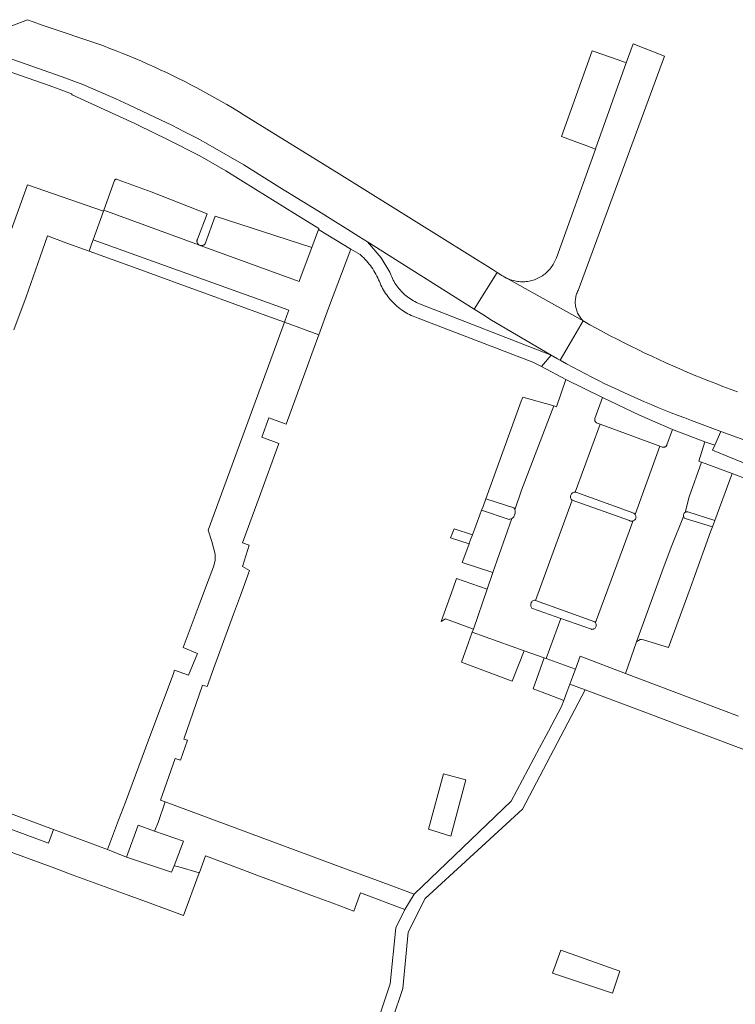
# Model space of a CAD drawing. Extents: x 146402 to 164798, y 455483 to 464134.
# Tile 469 of 575: x 158885 to 158985, y 461114 to 461251. Entities that reach past the tile are written whole.
import ezdxf

# ---------------------------------------------------------------- set-up
doc = ezdxf.new("R2010")
doc.units = 0
doc.header["$LTSCALE"] = 0.2
for name, color, linetype, lineweight in [('B-XX-VH-VERHARDING_BETONSTRAATSTEEN-GV', 252, 'CONTINUOUS', 18), ('B-XX-VH-VERHARDING_STRAATBAKSTEEN-GV', 252, 'CONTINUOUS', 18), ('B-XX-VH-VERHARDING_TEGEL-GV', 252, 'CONTINUOUS', 18), ('B-XX-VH-VERHARDING_TEGEL_RUBBER-GV', 252, 'CONTINUOUS', 18)]:
    doc.layers.add(name, color=color, linetype=linetype, lineweight=lineweight)

msp = doc.modelspace()

# ---------------------------------------------------------------- linework, layer by layer
at = {"layer": 'B-XX-VH-VERHARDING_BETONSTRAATSTEEN-GV'}
for points in [[(158870.94, 461249.999), (158891.32, 461242.809), (158894.175, 461241.739), (158896.944, 461240.564), (158898.775, 461239.771), (158900.576, 461238.953), (158902.416, 461238.083), (158904.273, 461237.167), (158906.499, 461236.106), (158908.285, 461235.221), (158910.041, 461234.313), (158911.851, 461233.307), (158916.484, 461230.619), (158921.505, 461227.51), (158926.834, 461224.186), (158928.842, 461222.953), (158930.9, 461221.666), (158932.423, 461220.683), (158933.623, 461219.976), (158948.414, 461210.626), (158951.592, 461215.726), (158951.018, 461216.098), (158929.688, 461229.359), (158916.552, 461237.526), (158915.746, 461238.02), (158914.936, 461238.507), (158914.122, 461238.987), (158913.303, 461239.461), (158912.481, 461239.927), (158911.655, 461240.387), (158910.825, 461240.839), (158909.991, 461241.285), (158909.154, 461241.723), (158908.312, 461242.154), (158907.468, 461242.578), (158906.619, 461242.995), (158905.767, 461243.405), (158904.912, 461243.807), (158904.053, 461244.203), (158903.191, 461244.591), (158902.326, 461244.971), (158901.457, 461245.345), (158900.586, 461245.711), (158899.711, 461246.069), (158898.833, 461246.42), (158897.953, 461246.764), (158897.069, 461247.1), (158896.961, 461247.141), (158888.548, 461249.999), (158887.335, 461250.441), (158886.518, 461250.739), (158883.969, 461249.772)], [(158884.657, 461207.752), (158886.327, 461212.324), (158888.26, 461217.862), (158889.281, 461220.782), (158891.981, 461219.796), (158895.058, 461218.674), (158895.395, 461219.616), (158895.615, 461220.231), (158897.033, 461224.191), (158886.531, 461227.864), (158881.551, 461214.154)], [(158984.861, 461199.181), (158983.857, 461199.55), (158982.856, 461199.927), (158981.858, 461200.311), (158980.863, 461200.702), (158979.87, 461201.101), (158978.881, 461201.508), (158977.895, 461201.921), (158976.912, 461202.342), (158975.932, 461202.771), (158974.955, 461203.207), (158973.982, 461203.65), (158973.012, 461204.1), (158972.045, 461204.557), (158971.082, 461205.022), (158970.122, 461205.494), (158969.166, 461205.973), (158968.214, 461206.459), (158967.265, 461206.953), (158966.32, 461207.453), (158965.378, 461207.961), (158964.441, 461208.475), (158963.507, 461208.997), (158961.874, 461206.234), (158960.294, 461203.561), (158961.172, 461203.075), (158962.054, 461202.596), (158962.94, 461202.124), (158963.83, 461201.659), (158964.723, 461201.201), (158965.62, 461200.75), (158966.52, 461200.306), (158967.424, 461199.87), (158968.331, 461199.441), (158969.242, 461199.019), (158970.156, 461198.604), (158971.073, 461198.197), (158971.994, 461197.797), (158972.918, 461197.404), (158973.845, 461197.019), (158974.774, 461196.641), (158975.707, 461196.27), (158976.643, 461195.907), (158977.582, 461195.552), (158978.523, 461195.203), (158979.246, 461194.942), (158982.583, 461193.684), (158983.707, 461193.26), (158991.781, 461190.358)], [(158985.027, 461154.243), (158969.366, 461160.167), (158963.083, 461162.544), (158962.433, 461160.772), (158962.076, 461159.797), (158961.661, 461158.694), (158963.8, 461157.887), (158968.361, 461156.167), (158970.924, 461155.2), (158978.493, 461152.346), (158981.115, 461151.357), (158988.585, 461148.541)], [(158882.714, 461135.935), (158890.293, 461133.159), (158892.717, 461132.27), (158900.328, 461129.484), (158903.007, 461128.503), (158908.146, 461126.625), (158910.315, 461132.522), (158907.49, 461133.342), (158906.831, 461133.52), (158906.476, 461132.602), (158900.251, 461134.714), (158897.622, 461135.763), (158890.145, 461138.52), (158889.447, 461136.635), (158881.292, 461139.654)]]:
    msp.add_lwpolyline(points, dxfattribs=at)
for points in [[(158898.898, 461228.632), (158898.851, 461228.638), (158898.803, 461228.636), (158898.756, 461228.626), (158898.712, 461228.609), (158898.671, 461228.584), (158898.635, 461228.553), (158898.604, 461228.516), (158898.58, 461228.475), (158897.085, 461224.338), (158910.361, 461219.483), (158910.329, 461219.499), (158910.269, 461219.536), (158910.214, 461219.579), (158910.164, 461219.628), (158910.12, 461219.682), (158910.082, 461219.742), (158910.051, 461219.805), (158910.028, 461219.871), (158910.012, 461219.939), (158910.004, 461220.009), (158910.004, 461220.079), (158910.012, 461220.149), (158910.028, 461220.217), (158910.052, 461220.283), (158910.083, 461220.346), (158911.42, 461223.854), (158903.658, 461226.9), (158899.083, 461228.567), (158898.912, 461228.629)], [(158925.921, 461219.188), (158912.523, 461223.509), (158911.186, 461219.801), (158911.168, 461219.764), (158911.133, 461219.703), (158911.091, 461219.647), (158911.043, 461219.596), (158910.989, 461219.551), (158910.93, 461219.512), (158910.868, 461219.48), (158910.802, 461219.455), (158910.734, 461219.438), (158910.664, 461219.429), (158910.594, 461219.428), (158910.524, 461219.434), (158910.455, 461219.449), (158921.249, 461215.529), (158924.165, 461214.441), (158924.317, 461214.857)], [(158952.226, 461215.315), (158951.592, 461215.726), (158948.414, 461210.626), (158949.965, 461209.645), (158950.305, 461209.435), (158950.813, 461209.122), (158959.072, 461204.278), (158959.964, 461203.754), (158960.294, 461203.561), (158961.874, 461206.234), (158963.507, 461208.997), (158963.158, 461209.191), (158953.492, 461214.581), (158953.142, 461214.776), (158952.889, 461214.917), (158952.647, 461215.052), (158952.621, 461215.067), (158952.595, 461215.082), (158952.587, 461215.086), (158952.578, 461215.091), (158952.4, 461215.199)], [(158926.875, 461207.081), (158922.108, 461208.819), (158921.046, 461205.918), (158911.562, 461180.021), (158912.079, 461178.46), (158912.533, 461176.687), (158912.534, 461175.818), (158912.276, 461174.935), (158911.453, 461172.743), (158910.437, 461170.028), (158908.081, 461163.73), (158910.074, 461162.927), (158908.844, 461159.901), (158906.907, 461160.59), (158906.687, 461160.002), (158903.886, 461152.515), (158902.877, 461149.817), (158900.081, 461142.34), (158899.145, 461139.835), (158897.622, 461135.763), (158900.251, 461134.714), (158901.879, 461139.114), (158904.121, 461138.319), (158904.61, 461139.482), (158905.602, 461142.39), (158904.973, 461142.62), (158906.999, 461148.393), (158907.707, 461148.155), (158908.71, 461150.906), (158908.195, 461151.036), (158910.792, 461158.513), (158911.416, 461158.327), (158912.316, 461160.797), (158915.07, 461168.353), (158916.023, 461170.971), (158917.278, 461174.419), (158916.29, 461174.954), (158917.225, 461177.91), (158916.315, 461178.262), (158917.644, 461181.881), (158918.613, 461184.526), (158921.358, 461192.015), (158918.998, 461192.878), (158919.978, 461195.555), (158922.338, 461194.692), (158925.114, 461202.27), (158926.088, 461204.933)], [(158962.506, 461185.267), (158962.43, 461185.277), (158962.391, 461185.277), (158962.33, 461185.277), (158962.23, 461185.261), (158962.135, 461185.23), (158962.046, 461185.183), (158961.965, 461185.124), (158961.895, 461185.052), (158961.837, 461184.97), (158961.793, 461184.88), (158961.763, 461184.783), (158961.75, 461184.684), (158961.752, 461184.583), (158961.77, 461184.485), (158961.804, 461184.39), (158961.852, 461184.302), (158961.913, 461184.222), (158961.981, 461184.159), (158961.986, 461184.154), (158969.916, 461181.348), (158969.97, 461181.316), (158970.059, 461181.279), (158970.153, 461181.257), (158970.25, 461181.251), (158970.346, 461181.261), (158970.395, 461181.275), (158970.439, 461181.287), (158970.527, 461181.328), (158970.607, 461181.382), (158970.677, 461181.449), (158970.734, 461181.527), (158970.778, 461181.613), (158970.808, 461181.705), (158970.822, 461181.8), (158970.82, 461181.897), (158970.802, 461181.992), (158970.769, 461182.083), (158970.721, 461182.167), (158970.717, 461182.172), (158970.66, 461182.242), (158970.587, 461182.306), (158970.505, 461182.357)], [(158953.906, 461183.083), (158950.041, 461184.342), (158949.668, 461183.305), (158949.438, 461182.768), (158953.247, 461181.483), (158953.364, 461181.513), (158953.484, 461181.559), (158953.599, 461181.621), (158953.702, 461181.694), (158953.797, 461181.781), (158953.881, 461181.879), (158953.951, 461181.986), (158954.008, 461182.101), (158954.05, 461182.223), (158954.076, 461182.349), (158954.087, 461182.477), (158954.081, 461182.605), (158954.06, 461182.732), (158954.026, 461182.848), (158954.023, 461182.855), (158953.972, 461182.973)], [(158977.966, 461182.552), (158977.876, 461182.555), (158977.788, 461182.542), (158977.703, 461182.514), (158977.625, 461182.471), (158977.556, 461182.415), (158977.498, 461182.347), (158977.453, 461182.27), (158977.422, 461182.187), (158977.407, 461182.099), (158977.407, 461182.01), (158977.424, 461181.922), (158977.455, 461181.839), (158977.502, 461181.762), (158977.561, 461181.695), (158977.631, 461181.64), (158981.406, 461180.457), (158981.605, 461180.996), (158981.735, 461181.35), (158977.989, 461182.548)], [(158956.887, 461170.281), (158956.755, 461170.329), (158956.719, 461170.319), (158956.622, 461170.281), (158956.532, 461170.229), (158956.45, 461170.164), (158956.38, 461170.087), (158956.322, 461170), (158956.279, 461169.905), (158956.25, 461169.805), (158956.237, 461169.701), (158956.24, 461169.597), (158956.258, 461169.494), (158956.293, 461169.396), (158956.342, 461169.304), (158956.404, 461169.22), (158956.478, 461169.147), (158960.415, 461167.762), (158964.651, 461166.272), (158964.721, 461166.267), (158964.818, 461166.274), (158964.912, 461166.296), (158965.002, 461166.334), (158965.084, 461166.386), (158965.156, 461166.451), (158965.217, 461166.526), (158965.265, 461166.611), (158965.298, 461166.702), (158965.316, 461166.798), (158965.318, 461166.895), (158965.304, 461166.991), (158965.274, 461167.084), (158965.229, 461167.17), (158965.205, 461167.203), (158965.172, 461167.248), (158965.102, 461167.315)], [(158890.145, 461138.52), (158881.99, 461141.539), (158881.292, 461139.654), (158889.447, 461136.635)], [(158930.583, 461133.106), (158905.602, 461142.39), (158904.61, 461139.482), (158904.121, 461138.319), (158908.139, 461136.897), (158906.831, 461133.52), (158907.49, 461133.342), (158910.315, 461132.522), (158910.333, 461132.571), (158911.178, 461134.869), (158916.01, 461133.072), (158918.684, 461132.076), (158926.272, 461129.254), (158928.822, 461128.305), (158931.733, 461127.224), (158932.674, 461129.752), (158938.788, 461127.428), (158940.081, 461129.585), (158934.997, 461131.47)]]:
    msp.add_lwpolyline(points, close=True, dxfattribs=at)
at = {"layer": 'B-XX-VH-VERHARDING_STRAATBAKSTEEN-GV'}
for points in [[(158910.361, 461219.483), (158897.085, 461224.338), (158897.033, 461224.191), (158895.615, 461220.231), (158922.722, 461210.496), (158922.452, 461209.758), (158922.108, 461208.819), (158926.875, 461207.081), (158928.219, 461210.75), (158931.307, 461218.941), (158926.841, 461221.672), (158925.921, 461219.188), (158924.317, 461214.857), (158924.165, 461214.441), (158921.249, 461215.529), (158910.455, 461219.449)], [(158922.722, 461210.496), (158895.615, 461220.231), (158895.395, 461219.616), (158895.058, 461218.674), (158898.267, 461217.503), (158900.692, 461216.621), (158908.292, 461213.851), (158910.953, 461212.884), (158919.541, 461209.755), (158922.108, 461208.819), (158922.452, 461209.758)], [(158966.171, 461198.385), (158961.106, 461200.864), (158959.817, 461197.107), (158959.432, 461197.216), (158954.967, 461185.562), (158954.026, 461182.848), (158954.06, 461182.732), (158954.081, 461182.605), (158954.087, 461182.477), (158954.076, 461182.349), (158954.05, 461182.223), (158954.008, 461182.101), (158953.951, 461181.986), (158953.881, 461181.879), (158953.797, 461181.781), (158953.702, 461181.694), (158953.599, 461181.621), (158951.012, 461174.163), (158950.198, 461171.816), (158948.288, 461166.313), (158948.13, 461165.858), (158955.319, 461163.302), (158958.086, 461162.318), (158958.373, 461162.215), (158960.415, 461167.762), (158956.478, 461169.147), (158956.404, 461169.22), (158956.342, 461169.304), (158956.293, 461169.396), (158956.258, 461169.494), (158956.24, 461169.597), (158956.237, 461169.701), (158956.25, 461169.805), (158956.279, 461169.905), (158956.322, 461170), (158956.38, 461170.087), (158956.45, 461170.164), (158956.532, 461170.229), (158956.622, 461170.281), (158956.719, 461170.319), (158956.755, 461170.329), (158956.887, 461170.281), (158961.981, 461184.159), (158961.913, 461184.222), (158961.852, 461184.302), (158961.804, 461184.39), (158961.77, 461184.485), (158961.752, 461184.583), (158961.75, 461184.684), (158961.763, 461184.783), (158961.793, 461184.88), (158961.837, 461184.97), (158961.895, 461185.052), (158961.965, 461185.124), (158962.046, 461185.183), (158962.135, 461185.23), (158962.23, 461185.261), (158962.33, 461185.277), (158962.391, 461185.277), (158965.848, 461194.694), (158965.44, 461194.844), (158965.421, 461194.852), (158965.364, 461194.88), (158965.311, 461194.914), (158965.263, 461194.955), (158965.221, 461195.002), (158965.185, 461195.054), (158965.156, 461195.11), (158965.134, 461195.169), (158965.12, 461195.231), (158965.113, 461195.294), (158965.115, 461195.357), (158965.125, 461195.419), (158965.142, 461195.48)], [(158959.432, 461197.216), (158955.146, 461198.432), (158954.914, 461197.885), (158950.041, 461184.342), (158953.906, 461183.083), (158953.972, 461182.973), (158954.023, 461182.855), (158954.026, 461182.848), (158954.967, 461185.562)], [(158974.12, 461191.647), (158965.848, 461194.694), (158962.391, 461185.277), (158962.43, 461185.277), (158962.506, 461185.267), (158970.505, 461182.357), (158970.587, 461182.306), (158970.66, 461182.242), (158970.717, 461182.172)], [(158980.358, 461192.245), (158975.897, 461193.977), (158975.102, 461191.819), (158975.093, 461191.796), (158975.064, 461191.74), (158975.029, 461191.687), (158974.987, 461191.639), (158974.94, 461191.598), (158974.887, 461191.562), (158974.831, 461191.533), (158974.771, 461191.512), (158974.71, 461191.498), (158974.647, 461191.492), (158974.583, 461191.494), (158974.521, 461191.504), (158974.46, 461191.522), (158974.12, 461191.647), (158970.717, 461182.172), (158970.721, 461182.167), (158970.769, 461182.083), (158970.802, 461181.992), (158970.82, 461181.897), (158970.822, 461181.8), (158970.808, 461181.705), (158970.778, 461181.613), (158970.734, 461181.527), (158970.677, 461181.449), (158970.607, 461181.382), (158970.527, 461181.328), (158970.439, 461181.287), (158970.395, 461181.275), (158969.874, 461179.825), (158965.205, 461167.203), (158965.229, 461167.17), (158965.274, 461167.084), (158965.304, 461166.991), (158965.318, 461166.895), (158965.316, 461166.798), (158965.298, 461166.702), (158965.265, 461166.611), (158965.217, 461166.526), (158965.156, 461166.451), (158965.084, 461166.386), (158965.002, 461166.334), (158964.912, 461166.296), (158964.818, 461166.274), (158964.721, 461166.267), (158964.651, 461166.272), (158960.415, 461167.762), (158958.373, 461162.215), (158962.433, 461160.772), (158963.083, 461162.544), (158969.366, 461160.167), (158970.914, 461164.54), (158974.413, 461174.203), (158975.684, 461177.655), (158977.424, 461181.922), (158977.407, 461182.01), (158977.407, 461182.099), (158977.422, 461182.187), (158977.453, 461182.27), (158977.498, 461182.347), (158977.556, 461182.415), (158977.625, 461182.471), (158978.208, 461184.626), (158979.907, 461189.445), (158979.518, 461189.591)], [(158984.129, 461187.86), (158979.907, 461189.445), (158978.208, 461184.626), (158977.625, 461182.471), (158977.703, 461182.514), (158977.788, 461182.542), (158977.876, 461182.555), (158977.966, 461182.552), (158977.989, 461182.548), (158981.735, 461181.35)], [(158961.986, 461184.154), (158961.981, 461184.159), (158956.887, 461170.281), (158965.102, 461167.315), (158965.172, 461167.248), (158965.205, 461167.203), (158969.874, 461179.825), (158970.395, 461181.275), (158970.346, 461181.261), (158970.25, 461181.251), (158970.153, 461181.257), (158970.059, 461181.279), (158969.97, 461181.316), (158969.916, 461181.348)], [(158953.247, 461181.483), (158949.438, 461182.768), (158949.173, 461182.151), (158948.156, 461179.363), (158947.865, 461178.565), (158947.706, 461178.13), (158947.522, 461177.626), (158946.755, 461175.524), (158951.012, 461174.163), (158953.599, 461181.621), (158953.484, 461181.559), (158953.364, 461181.513)], [(158977.455, 461181.839), (158977.424, 461181.922), (158975.684, 461177.655), (158974.413, 461174.203), (158970.914, 461164.54), (158971.17, 461164.734), (158971.396, 461164.848), (158971.578, 461164.874), (158971.856, 461164.831), (158975.342, 461163.742), (158978.34, 461171.926), (158978.785, 461173.229), (158981.16, 461179.793), (158981.406, 461180.457), (158977.631, 461181.64), (158977.561, 461181.695), (158977.502, 461181.762)], [(158950.198, 461171.816), (158945.956, 461173.333), (158945.512, 461171.98), (158943.829, 461167.37), (158944.453, 461167.741), (158948.288, 461166.313)], [(158955.319, 461163.302), (158948.13, 461165.858), (158948.089, 461165.738), (158947.628, 461164.44), (158946.664, 461161.728), (158953.669, 461159.103)], [(158958.373, 461162.215), (158958.086, 461162.318), (158956.595, 461158.006), (158958.549, 461157.274), (158960.807, 461156.428), (158961.24, 461157.576), (158961.661, 461158.694), (158962.076, 461159.797), (158962.433, 461160.772)]]:
    msp.add_lwpolyline(points, close=True, dxfattribs=at)
at = {"layer": 'B-XX-VH-VERHARDING_TEGEL-GV'}
for points in [[(158865.536, 461249.999), (158889.532, 461241.638), (158891.291, 461240.966), (158892.61, 461240.462), (158892.721, 461240.31), (158897.139, 461238.276), (158901.394, 461236.357), (158901.771, 461236.173), (158906.011, 461234.099), (158910.38, 461231.856), (158913.992, 461229.78), (158918.153, 461227.234), (158923.532, 461223.886), (158926.895, 461221.819), (158926.841, 461221.672), (158931.307, 461218.941), (158932.593, 461218.195), (158932.688, 461218.111), (158932.896, 461217.92), (158933.099, 461217.724), (158933.296, 461217.522), (158933.487, 461217.314), (158933.672, 461217.101), (158933.852, 461216.882), (158934.025, 461216.659), (158934.191, 461216.431), (158934.351, 461216.198), (158934.504, 461215.961), (158934.651, 461215.72), (158934.791, 461215.474), (158934.923, 461215.225), (158935.049, 461214.972), (158935.167, 461214.716), (158935.278, 461214.456), (158935.379, 461214.212), (158935.487, 461213.971), (158935.602, 461213.733), (158935.725, 461213.499), (158935.854, 461213.269), (158935.991, 461213.042), (158936.134, 461212.82), (158936.284, 461212.603), (158936.44, 461212.39), (158936.603, 461212.182), (158936.772, 461211.979), (158936.947, 461211.781), (158937.128, 461211.589), (158937.315, 461211.402), (158937.507, 461211.22), (158937.705, 461211.045), (158937.908, 461210.876), (158938.116, 461210.713), (158938.328, 461210.556), (158938.546, 461210.406), (158938.768, 461210.263), (158938.994, 461210.126), (158939.224, 461209.996), (158939.458, 461209.874), (158939.696, 461209.758), (158939.937, 461209.65), (158940.181, 461209.549), (158940.428, 461209.455), (158940.654, 461209.377), (158956.542, 461203.295), (158957.724, 461202.666), (158959.072, 461204.278), (158940.846, 461211.379), (158940.837, 461211.383), (158940.617, 461211.475), (158940.4, 461211.575), (158940.187, 461211.682), (158939.977, 461211.796), (158939.772, 461211.917), (158939.57, 461212.045), (158939.373, 461212.179), (158939.181, 461212.32), (158938.994, 461212.468), (158938.811, 461212.621), (158938.634, 461212.781), (158938.462, 461212.946), (158938.296, 461213.117), (158938.135, 461213.294), (158937.981, 461213.476), (158937.833, 461213.663), (158937.691, 461213.855), (158937.556, 461214.051), (158937.427, 461214.252), (158937.306, 461214.457), (158937.191, 461214.666), (158937.083, 461214.879), (158936.982, 461215.096), (158936.889, 461215.315), (158936.803, 461215.538), (158936.725, 461215.763), (158935.522, 461217.725), (158933.623, 461219.976), (158932.423, 461220.683), (158930.9, 461221.666), (158928.842, 461222.953), (158926.834, 461224.186), (158921.505, 461227.51), (158916.484, 461230.619), (158911.851, 461233.307), (158910.041, 461234.313), (158908.285, 461235.221), (158906.499, 461236.106), (158904.273, 461237.167), (158902.416, 461238.083), (158900.576, 461238.953), (158898.775, 461239.771), (158896.944, 461240.564), (158894.175, 461241.739), (158891.32, 461242.809), (158870.94, 461249.999)], [(158986.499, 461189.015), (158981.435, 461191.091), (158981.738, 461191.774), (158980.358, 461192.245), (158979.518, 461189.591), (158979.907, 461189.445), (158984.129, 461187.86), (158986.32, 461187.05)]]:
    msp.add_lwpolyline(points, dxfattribs=at)
for points in [[(158974.751, 461245.67), (158970.425, 461247.398), (158969.48, 461244.763), (158965.211, 461232.858), (158965.193, 461232.807), (158959.787, 461217.732), (158959.716, 461217.545), (158959.637, 461217.361), (158959.551, 461217.181), (158959.458, 461217.004), (158959.358, 461216.831), (158959.251, 461216.662), (158959.137, 461216.497), (158959.017, 461216.337), (158958.891, 461216.182), (158958.758, 461216.032), (158958.62, 461215.888), (158958.476, 461215.749), (158958.326, 461215.617), (158958.171, 461215.49), (158958.012, 461215.369), (158957.847, 461215.255), (158957.679, 461215.148), (158957.506, 461215.047), (158957.329, 461214.954), (158957.149, 461214.868), (158956.965, 461214.789), (158956.778, 461214.717), (158956.589, 461214.653), (158956.397, 461214.596), (158956.203, 461214.547), (158956.007, 461214.507), (158955.81, 461214.473), (158955.611, 461214.448), (158955.412, 461214.431), (158955.212, 461214.422), (158955.012, 461214.42), (158954.813, 461214.427), (158954.613, 461214.442), (158954.415, 461214.464), (158954.217, 461214.495), (158954.021, 461214.534), (158953.826, 461214.58), (158953.633, 461214.634), (158953.443, 461214.696), (158953.256, 461214.765), (158952.889, 461214.917), (158953.142, 461214.776), (158953.492, 461214.581), (158963.158, 461209.191), (158963.507, 461208.997), (158963.402, 461209.104), (158963.287, 461209.23), (158963.179, 461209.362), (158963.077, 461209.499), (158962.982, 461209.64), (158962.893, 461209.786), (158962.812, 461209.935), (158962.737, 461210.088), (158962.67, 461210.245), (158962.61, 461210.405), (158962.558, 461210.567), (158962.513, 461210.731), (158962.476, 461210.898), (158962.447, 461211.065), (158962.426, 461211.235), (158962.413, 461211.405), (158962.408, 461211.575), (158962.411, 461211.745), (158962.421, 461211.915), (158962.44, 461212.085), (158962.467, 461212.253), (158962.501, 461212.42), (158962.544, 461212.585), (158962.594, 461212.748), (158962.651, 461212.908), (158962.717, 461213.066), (158962.789, 461213.22)], [(158965.025, 461246.335), (158964.765, 461246.426), (158960.509, 461234.557), (158964.026, 461233.243), (158965.193, 461232.807), (158965.211, 461232.858), (158969.48, 461244.763), (158968.331, 461245.168)], [(158959.964, 461203.754), (158959.072, 461204.278), (158957.724, 461202.666), (158961.106, 461200.864), (158966.171, 461198.385), (158971.285, 461195.957), (158975.897, 461193.977), (158980.358, 461192.245), (158981.738, 461191.774), (158982.583, 461193.684), (158979.246, 461194.942), (158978.523, 461195.203), (158977.582, 461195.552), (158976.643, 461195.907), (158975.707, 461196.27), (158974.774, 461196.641), (158973.845, 461197.019), (158972.918, 461197.404), (158971.994, 461197.797), (158971.073, 461198.197), (158970.156, 461198.604), (158969.242, 461199.019), (158968.331, 461199.441), (158967.424, 461199.87), (158966.52, 461200.306), (158965.62, 461200.75), (158964.723, 461201.201), (158963.83, 461201.659), (158962.94, 461202.124), (158962.054, 461202.596), (158961.172, 461203.075), (158960.294, 461203.561)], [(158948.156, 461179.363), (158945.61, 461180.2), (158945.349, 461179.494), (158945.145, 461178.94), (158947.706, 461178.13), (158947.865, 461178.565)], [(158963.8, 461157.887), (158961.661, 461158.694), (158961.24, 461157.576), (158960.807, 461156.428), (158960.491, 461155.588), (158958.678, 461152.163), (158957.448, 461149.838), (158953.539, 461142.451), (158940.081, 461129.585), (158938.788, 461127.428), (158937.548, 461124.922), (158936.778, 461117.164), (158935.254, 461112.563), (158937.1, 461112.263), (158938.533, 461116.522), (158939.251, 461124.329), (158941.634, 461128.992), (158948.898, 461135.664), (158955.096, 461141.358)]]:
    msp.add_lwpolyline(points, close=True, dxfattribs=at)
at = {"layer": 'B-XX-VH-VERHARDING_TEGEL_RUBBER-GV'}
for points in [[(158947.234, 461145.407), (158944.175, 461146.255), (158942.082, 461138.583), (158945.154, 461137.629)], [(158968.584, 461118.903), (158960.422, 461121.805), (158959.234, 461118.64), (158967.584, 461115.845)]]:
    msp.add_lwpolyline(points, close=True, dxfattribs=at)

doc.saveas('drawing.dxf')
